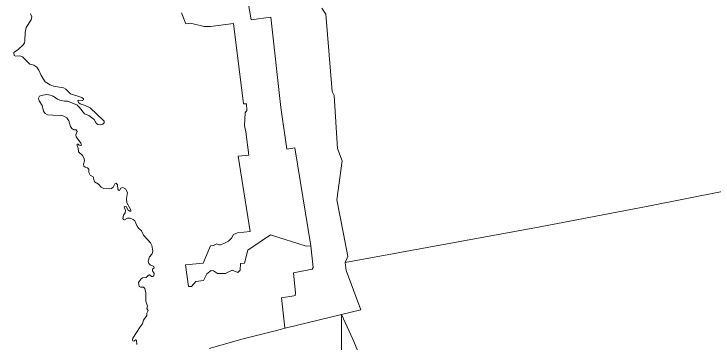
# Model space of a CAD drawing. Extents: x 369010 to 735936, y 6377141 to 6616555.
# Drawn here: x 527512 to 531387, y 6445328 to 6447146 of the extents above; entities that cross this region are included whole.
import ezdxf

# ---------------------------------------------------------------- set-up
doc = ezdxf.new("R2010")
doc.units = 0
doc.header["$LTSCALE"] = 40
doc.layers.add('3', color=7, linetype='Continuous', lineweight=13)

msp = doc.modelspace()

# ---------------------------------------------------------------- linework, layer by layer
at = {"layer": '3'}
for points in [[(528441.37, 6447152.16), (528464.54, 6447091.91), (528490.35, 6447094.56), (528566.65, 6447077.02), (528600.58, 6447076.36), (528729.84, 6447092.58), (528783.96, 6446647.87), (528800.18, 6446647.87), (528803.32, 6446610.3), (528794.22, 6446598.05), (528790.41, 6446527.88), (528797.53, 6446492.96), (528813.75, 6446364.19), (528754.33, 6446358.4), (528820.87, 6445940.17), (528751.69, 6445932.39), (528729.84, 6445923.46), (528718.09, 6445903.93), (528701.37, 6445887.21), (528676.22, 6445874.3), (528656.85, 6445866.52), (528647.42, 6445866.36), (528636.49, 6445871.49), (528617.79, 6445862.55), (528600.91, 6445861.23), (528560.86, 6445766.06), (528462.72, 6445756.46), (528480.42, 6445635.15), (528495.32, 6445636.47), (528520.48, 6445663.62), (528562.51, 6445668.75), (528581.88, 6445706.32), (528605.21, 6445723.69), (528617.46, 6445721.87), (528639.97, 6445707.64), (528684.33, 6445707.47), (528722.39, 6445726.84), (528752.18, 6445713.93), (528765.09, 6445726.84), (528768.24, 6445763.75), (528790.25, 6445764.41), (528807.63, 6445837.06), (528934.9, 6445922.46), (529131.35, 6445858.91), (529158.49, 6445860.73), (529068.63, 6446403.42), (529025.26, 6446396.96), (528990.51, 6446628.34), (528935.06, 6447128.16), (528827.16, 6447112.6), (528677.21, 6447976.2)], [(528677.21, 6447976.2), (528827.16, 6447112.6), (528935.06, 6447128.16), (528990.51, 6446628.34), (529025.26, 6446396.96), (529068.63, 6446403.42), (529158.49, 6445860.73), (529169.91, 6445741.07), (529164.12, 6445731.31), (529061.51, 6445711.45), (529073.26, 6445598.9), (529071.27, 6445586.99), (529063.33, 6445585), (528994.31, 6445573.25), (529014.01, 6445407.25), (529016.16, 6445404.77), (529328.47, 6445481.73), (529434.89, 6445507.05), (529353.46, 6445724.36), (529348.33, 6445769.7), (529362.23, 6445802.64), (529339.06, 6445928.09), (529301.16, 6446116.93), (529331.78, 6446331.75), (529305.3, 6446400.94), (529287.42, 6446693.55), (529275.84, 6446715.39), (529240.09, 6447144.21), (529218.74, 6447177.81)], [(529218.74, 6447177.81), (529240.09, 6447144.21), (529275.84, 6446715.39), (529287.42, 6446693.55), (529305.3, 6446400.94), (529331.78, 6446331.75), (529301.16, 6446116.93), (529339.06, 6445928.09), (529362.23, 6445802.64), (529348.33, 6445769.7), (530429.56, 6445966.16), (531028.03, 6446080.19), (532890.94, 6446449.76), (532910.3, 6446644.56), (532956.48, 6447105.98), (532803.72, 6447310.55)], [(528594.79, 6445292.72), (528783.13, 6445345.35), (528960.22, 6445391.03), (529016.16, 6445404.77), (529014.01, 6445407.25), (528994.31, 6445573.25), (529063.33, 6445585), (529071.27, 6445586.99), (529073.26, 6445598.9), (529061.51, 6445711.45), (529164.12, 6445731.31), (529169.91, 6445741.07), (529158.49, 6445860.73), (529131.35, 6445858.91), (528934.9, 6445922.46), (528807.63, 6445837.06), (528790.25, 6445764.41), (528768.24, 6445763.75), (528765.09, 6445726.84), (528752.18, 6445713.93), (528722.39, 6445726.84), (528684.33, 6445707.47), (528639.97, 6445707.64), (528617.46, 6445721.87), (528605.21, 6445723.69), (528581.88, 6445706.32), (528562.51, 6445668.75), (528520.48, 6445663.62), (528495.32, 6445636.47), (528480.42, 6445635.15), (528462.72, 6445756.46), (528560.86, 6445766.06), (528600.91, 6445861.23), (528617.79, 6445862.55), (528636.49, 6445871.49), (528647.42, 6445866.36), (528656.85, 6445866.52), (528676.22, 6445874.3), (528701.37, 6445887.21), (528718.09, 6445903.93), (528729.84, 6445923.46), (528751.69, 6445932.39), (528820.87, 6445940.17), (528754.33, 6446358.4), (528813.75, 6446364.19), (528797.53, 6446492.96), (528790.41, 6446527.88), (528794.22, 6446598.05), (528803.32, 6446610.3), (528800.18, 6446647.87), (528783.96, 6446647.87), (528729.84, 6447092.58), (528600.58, 6447076.36), (528566.65, 6447077.02), (528490.35, 6447094.56), (528464.54, 6447091.91), (528441.37, 6447152.16)], [(527604.08, 6447146.37), (527610.37, 6447129.98), (527606.73, 6447113.43), (527579.42, 6447071.23), (527573.79, 6447043.75), (527573.13, 6446997.08), (527569.66, 6446985.83), (527562.37, 6446974.41), (527535.89, 6446949.42), (527512.23, 6446932.2), (527512.89, 6446915.16), (527523.31, 6446911.68), (527545, 6446913.5), (527559.56, 6446908.54), (527599.94, 6446868.32), (527622.95, 6446861.7), (527639, 6446851.93), (527650.09, 6446835.22), (527662.01, 6446805.26), (527685.18, 6446769.68), (527712.15, 6446752.63), (527730.86, 6446745.02), (527786.3, 6446736.25), (527799.04, 6446728.63), (527825.86, 6446702.48), (527889.24, 6446682.62), (527896.86, 6446675.67), (527897.35, 6446669.88), (527890.4, 6446667.07), (527871.54, 6446669.05), (527866.57, 6446666.07), (527869.38, 6446655.81), (527878.82, 6446647.87), (527907.12, 6446639.1), (527933.93, 6446625.69), (528011.39, 6446552.54), (528012.71, 6446541.78), (528003.94, 6446534.5), (527990.37, 6446531.68), (527977.13, 6446533.67), (527967.86, 6446541.45), (527956.27, 6446561.47), (527926.65, 6446582.82), (527902.65, 6446592.59), (527876.17, 6446627.68), (527859.95, 6446642.41), (527808.64, 6446663.26), (527792.59, 6446662.43), (527766.27, 6446668.06), (527754.36, 6446673.02), (527730.03, 6446691.06), (527714.31, 6446696.19), (527692.46, 6446699.34), (527663.83, 6446694.54), (527653.73, 6446689.74), (527648.6, 6446678.49), (527651.25, 6446664.58), (527668.46, 6446638.1), (527676.41, 6446607.48), (527685.18, 6446594.24), (527697.92, 6446586.96), (527756.84, 6446583.82), (527770.08, 6446585.64), (527789.11, 6446580.34), (527805.5, 6446571.24), (527816.42, 6446553.53), (527826.02, 6446522.25), (527833.8, 6446511.16), (527844.89, 6446503.71), (527856.64, 6446504.21)], [(527856.64, 6446504.21), (527861.6, 6446495.11), (527855.65, 6446475.58), (527856.81, 6446465.81), (527882.13, 6446430.4), (527885.6, 6446419.47), (527881.8, 6446417.15), (527873.85, 6446419.14), (527867.56, 6446425.1), (527862.27, 6446424.11), (527861.6, 6446415.67), (527867.56, 6446402.76), (527869.88, 6446382.23), (527892.55, 6446361.38), (527900.66, 6446345), (527902.32, 6446331.75), (527897.52, 6446313.05), (527899.17, 6446302.96), (527906.79, 6446297.33), (527920.36, 6446294.19), (527927.48, 6446285.25), (527927.31, 6446266.71), (527935.09, 6446253.47), (527951.8, 6446243.04), (527957.76, 6446216.56), (527980.6, 6446203.65), (527995, 6446185.95), (528010.56, 6446179.66), (528041.18, 6446176.84), (528053.09, 6446178.99), (528062.53, 6446187.1), (528071.96, 6446205.14), (528078.91, 6446207.63), (528086.19, 6446199.85), (528088.18, 6446175.19), (528091.32, 6446168.9), (528097.61, 6446166.91), (528105.23, 6446181.15), (528115.49, 6446183.79), (528130.38, 6446176.51), (528141.14, 6446156.65), (528135.51, 6446122.89), (528137.33, 6446100.38), (528159.68, 6446061.32), (528159.35, 6446053.38), (528153.72, 6446052.72), (528144.95, 6446059.34), (528133.86, 6446079.03), (528122.44, 6446078.04), (528130.38, 6446056.52), (528127.9, 6446043.61), (528118.47, 6446030.37), (528116.15, 6446012.33), (528119.63, 6446006.7), (528125.42, 6446006.04), (528141.8, 6446014.65), (528155.71, 6446013.99), (528172.42, 6446008.03), (528183.01, 6445999.09), (528192.78, 6445974.6), (528202.87, 6445959.7), (528219.09, 6445945.14), (528230.35, 6445920.64), (528269.57, 6445877.61), (528276.52, 6445863.21), (528282.48, 6445834.08), (528277.68, 6445816.38), (528262.62, 6445800.65), (528256.5, 6445776.65), (528259.48, 6445763.75), (528267.59, 6445756.46), (528288.11, 6445747.03), (528288.77, 6445738.75), (528280.16, 6445731.64), (528279.34, 6445723.03), (528288.77, 6445707.97), (528286.62, 6445695.23), (528281.49, 6445691.42), (528273.88, 6445692.08), (528262.62, 6445701.02), (528257.49, 6445699.36), (528244.58, 6445686.45), (528225.05, 6445683.97), (528214.62, 6445676.69), (528202.87, 6445657.66), (528206.68, 6445635.64), (528212.97, 6445632.5), (528231.01, 6445631.51), (528236.97, 6445625.55), (528243.26, 6445600.89), (528243.59, 6445553.89), (528252.53, 6445527.07), (528249.38, 6445514.5), (528255.34, 6445502.58), (528249.38, 6445488.02), (528249.38, 6445475.93), (528229.69, 6445450.11), (528223.73, 6445428.93), (528211.15, 6445412.88), (528170.1, 6445349.82)], [(532890.94, 6446449.76), (531028.03, 6446080.19), (530429.56, 6445966.16), (529348.33, 6445769.7), (529353.46, 6445724.36), (529434.89, 6445507.05), (529328.47, 6445481.73), (529389.87, 6445344.85), (529479.9, 6445132.68)], [(529328.47, 6445481.73), (529016.16, 6445404.77), (528960.22, 6445391.03), (528783.13, 6445345.35), (528594.79, 6445292.72)], [(529874.63, 6442794.93), (529848.81, 6443058.58), (529816.7, 6443423.02), (529815.38, 6443443.88), (529742.56, 6443456.78), (529406.58, 6444650.4), (529326.81, 6445037.68), (529328.47, 6445481.73)], [(529479.9, 6445132.68), (529389.87, 6445344.85), (529328.47, 6445481.73), (529326.81, 6445037.68)], [(528170.1, 6445349.82), (528168.61, 6445340.72), (528171.1, 6445335.26), (528176.72, 6445333.77), (528187.48, 6445340.39), (528191.95, 6445338.07), (528192.61, 6445315.06)]]:
    msp.add_lwpolyline(points, dxfattribs=at)

doc.saveas('drawing.dxf')
